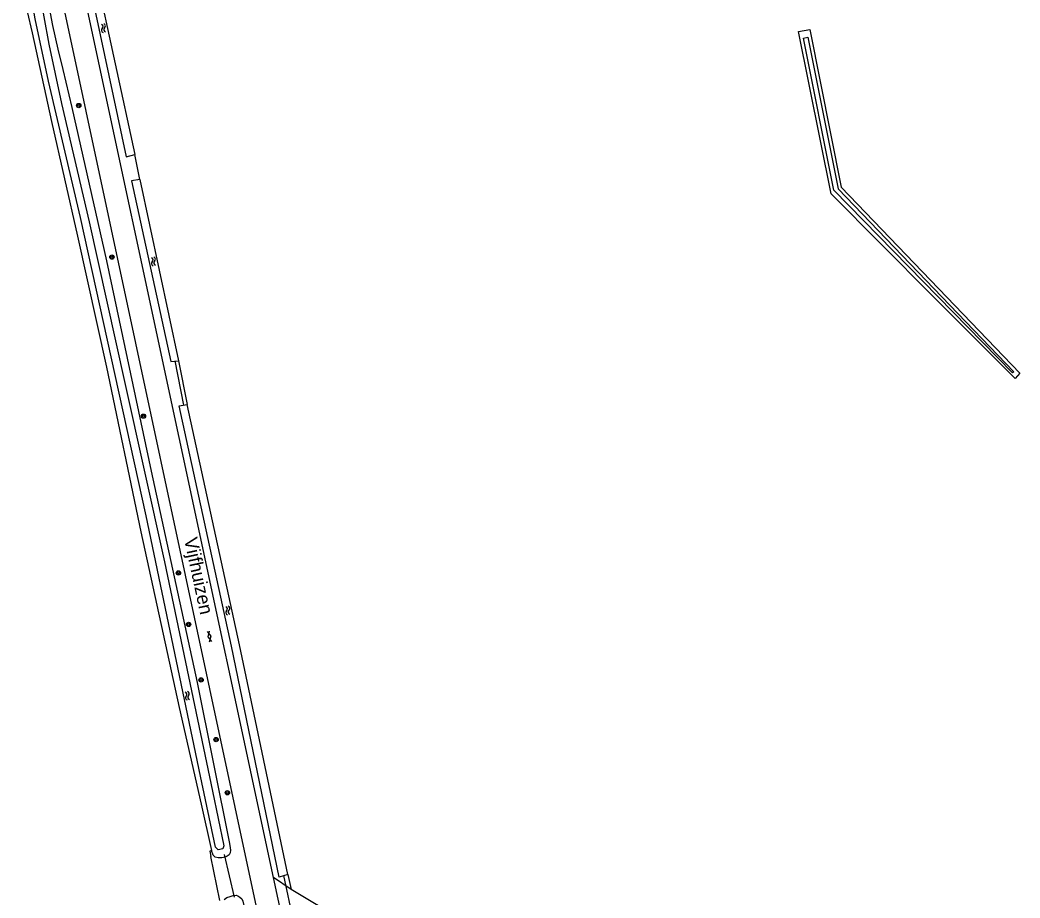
# Model space of a CAD drawing. Extents: x 133000 to 136000, y 400500 to 403500.
# Drawn here: x 135055.2 to 135240.6, y 402241.1 to 402403.9 of the extents above; entities that cross this region are included whole.
import ezdxf

# ---------------------------------------------------------------- set-up
doc = ezdxf.new("R2010")
doc.units = 0
for name, color, linetype in [('gg-anno-openbare ruimte label', 7, 'Continuous'), ('gg-knt-bronhoudergrens', 7, 'Continuous'), ('gg-knt-onverhard', 7, 'Continuous'), ('gg-knt-verharding', 7, 'Continuous'), ('gg-kntw-bovenkant insteek waterloop', 7, 'Continuous'), ('gg-kntw-waterlijn', 7, 'Continuous'), ('gg-kwrk-duiker nz buis', 7, 'Continuous'), ('gt-grn-groengrens', 7, 'Continuous'), ('gt-symb-boom', 7, 'Continuous'), ('gt-symb-gesloten verharding', 7, 'Continuous'), ('gt-symb-watersymbool', 7, 'Continuous'), ('gx-grn-maaiveld', 7, 'Continuous')]:
    doc.layers.add(name, color=color, linetype=linetype)

# ---------------------------------------------------------------- blocks, each defined once
blk = doc.blocks.new('gt0-BOOM')
at = {"layer": 'gt-symb-boom'}
for radius in [0.4, 0.2]:
    blk.add_circle((0, 0), radius, dxfattribs=at)
blk = doc.blocks.new('gt0-WA')
at = {"layer": 'gt-symb-watersymbool'}
for centre, start, end in [((-0.32, 0.02), 28.0725, 151.9275), ((0.43, 0.42), 208.0725, 331.9275), ((-0.32, -0.43), 28.0725, 151.9275), ((0.43, -0.03), 208.0725, 331.9275)]:
    blk.add_arc(centre, 0.425, start, end, dxfattribs=at)
blk = doc.blocks.new('gt0-GESVH1')
at = {"layer": 'gt-symb-gesloten verharding'}
for p, q in [((-0.99, -0.26), (0.01, 0.24)), ((0.01, -0.26), (-0.99, 0.24)), ((0.01, 0.24), (1.01, -0.26)), ((1.01, 0.24), (0.01, -0.26))]:
    blk.add_line(p, q, dxfattribs=at)

msp = doc.modelspace()

# ---------------------------------------------------------------- linework, layer by layer
at = {"layer": 'gg-knt-bronhoudergrens'}
msp.add_line((135092.26, 402240.67), (135090.6, 402248.8), dxfattribs=at)
at = {"layer": 'gg-knt-onverhard'}
msp.add_line((135105.47, 402242.73), (135102.19, 402244.96), dxfattribs=at)
msp.add_lwpolyline([(135198.43, 402183.28), (135196.02, 402184.75), (135162.52, 402206.78), (135133.99, 402225.64), (135105.47, 402242.73)], dxfattribs=at)
at = {"layer": 'gg-knt-verharding'}
for p, q in [((135102.19, 402244.96), (135065, 402418.58)), ((135108.37, 402195.99), (135061.14, 402416.6)), ((135104.23, 402235.46), (135102.19, 402244.96))]:
    msp.add_line(p, q, dxfattribs=at)
at = {"layer": 'gg-kntw-bovenkant insteek waterloop'}
for p, q in [((135199.55, 402401.77), (135201.65, 402402.19)), ((135077.4, 402374.33), (135084.58, 402340.76))]:
    msp.add_line(p, q, dxfattribs=at)
for points in [[(135065.91, 402432.15), (135064.32, 402432), (135065.17, 402424.8), (135067.62, 402412.55), (135074.87, 402378.53), (135076.5, 402378.99)], [(135065.91, 402432.15), (135066.76, 402424.95), (135069.21, 402412.7), (135076.5, 402378.99)], [(135239.74, 402337.43), (135224.3, 402352.93), (135205.62, 402371.7), (135199.55, 402401.77)], [(135201.65, 402402.19), (135207.46, 402372.92), (135240.64, 402338.44), (135239.74, 402337.43)], [(135077.4, 402374.33), (135075.89, 402374.1), (135083.15, 402340.61), (135084.58, 402340.76)], [(135104.84, 402245.51), (135103.26, 402245), (135094.44, 402287.85), (135084.68, 402332.38), (135086.16, 402332.61)], [(135104.84, 402245.51), (135095.92, 402288.08), (135086.16, 402332.61)]]:
    msp.add_lwpolyline(points, dxfattribs=at)
at = {"layer": 'gg-kntw-waterlijn'}
msp.add_lwpolyline([(135200.48, 402400.57), (135201.27, 402400.74), (135206.93, 402372.6), (135239.48, 402338.71), (135239.23, 402338.48), (135206.14, 402372.38), (135200.48, 402400.57)], dxfattribs=at)
at = {"layer": 'gg-kwrk-duiker nz buis'}
for p, q in [((135085.59, 402332.52), (135083.99, 402340.7)), ((135093.07, 402249.21), (135094.9, 402241.3)), ((135105.99, 402236.59), (135104.14, 402245.28))]:
    msp.add_line(p, q, dxfattribs=at)
at = {"layer": 'gt-grn-groengrens'}
for p, q in [((135077.4, 402374.33), (135076.5, 402378.99)), ((135084.58, 402340.76), (135086.16, 402332.61)), ((135104.84, 402245.51), (135105.47, 402242.73))]:
    msp.add_line(p, q, dxfattribs=at)
at = {"layer": 'gx-grn-maaiveld'}
for points in [[(135055.19, 402414.18), (135055.3, 402412.64), (135055.89, 402408.48), (135056.49, 402405.52), (135057.43, 402401.53), (135061.06, 402385.11), (135065.85, 402363.82), (135071.23, 402339.53), (135077.59, 402309.05), (135084.69, 402276.47), (135088.77, 402258.55), (135090.68, 402249.91)], [(135078.59, 402311.97), (135066.42, 402367.28), (135060.5, 402392.59), (135057.98, 402404.12), (135056.23, 402414.39), (135056.38, 402414.91), (135057.17, 402415.15), (135057.74, 402414.74), (135060.52, 402399.42), (135062.91, 402388.45), (135068.04, 402366.48), (135074.57, 402336.91), (135081.97, 402303.46), (135090.87, 402260.95), (135093.01, 402250.8), (135092.82, 402250.22), (135091.91, 402250.05), (135091.44, 402250.54), (135088.69, 402263.74), (135078.59, 402311.97)], [(135060.6, 402406.18), (135061.22, 402402.9), (135062.23, 402398.54), (135063.16, 402394.74), (135064.79, 402387.71), (135071.24, 402359.25), (135079.51, 402320.29), (135088.07, 402281.08), (135094.05, 402251.25), (135094.19, 402250.41), (135094.21, 402249.98), (135094.16, 402249.49), (135093.98, 402249.12), (135093.62, 402248.87), (135093.22, 402248.71), (135092.64, 402248.59), (135091.95, 402248.59), (135091.36, 402248.73), (135091.03, 402249.06), (135090.68, 402249.91)], [(135090.68, 402249.91), (135090.37, 402249.84), (135090.6, 402248.8)], [(135093.04, 402240.85), (135093.55, 402241.25), (135094.18, 402241.43), (135094.7, 402241.57), (135095.26, 402241.63), (135095.61, 402241.52), (135095.97, 402241.3), (135096.32, 402240.98), (135096.54, 402240.54), (135096.72, 402239.73), (135104.42, 402205.47), (135105.43, 402201.1), (135106.6, 402195.7), (135106.9, 402193.97), (135107.07, 402192.04), (135106.95, 402190.59), (135106.73, 402189.35), (135106.35, 402187.84), (135105.68, 402186.36), (135105.18, 402185.29), (135104.62, 402184.44)]]:
    msp.add_lwpolyline(points, dxfattribs=at)

# ---------------------------------------------------------------- block references
at = {"layer": 'gt-symb-boom'}
for p in [(135066.09, 402388.07), (135072.23, 402359.98), (135078.09, 402330.47), (135084.58, 402301.41), (135086.45, 402291.86), (135088.77, 402281.56), (135091.55, 402270.51), (135093.65, 402260.64)]:
    msp.add_blockref('gt0-BOOM', p, dxfattribs=at)
at = {"layer": 'gt-symb-gesloten verharding', "rotation": -77.93725397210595}
msp.add_blockref('gt0-GESVH1', (135090.33, 402289.61), dxfattribs=at)
at = {"layer": 'gt-symb-watersymbool'}
for p, rotation in [((135070.65, 402402.47), -78.52151796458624), ((135079.93, 402359.2), -78.1732960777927), ((135093.72, 402294.5), -77.06118937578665), ((135086.21, 402278.69), -76.75619797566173)]:
    msp.add_blockref('gt0-WA', p, dxfattribs=dict(at, rotation=rotation))

# ---------------------------------------------------------------- texts
at = {"layer": 'gg-anno-openbare ruimte label'}
msp.add_text('Vijfhuizen', height=2.5, rotation=282.1, dxfattribs=at).set_placement((135085.6, 402307.69))

doc.saveas('drawing.dxf')
